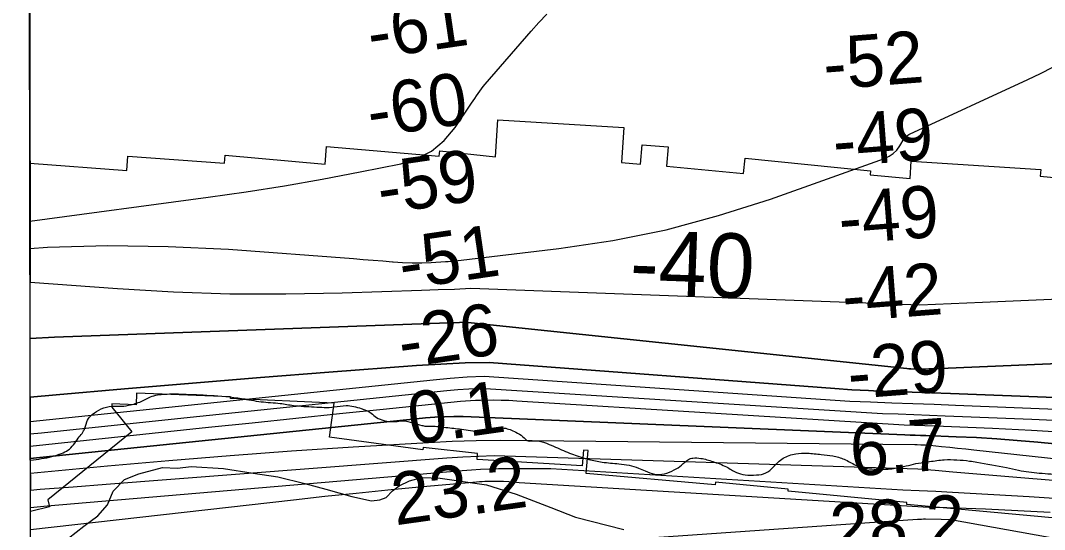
# Model space of a CAD drawing. Extents: x 3329332 to 3367211, y 631066 to 656469.
# Drawn here: x 3333430 to 3334750, y 645822 to 646478 of the extents above; entities that cross this region are included whole.
import ezdxf

# ---------------------------------------------------------------- set-up
doc = ezdxf.new("R2010")
doc.units = 0
for name, color, linetype in [('V-GRID-FRAM', 7, 'Continuous'), ('V-RIVR-EDGE', 7, 'Continuous'), ('V-RIVR-RANG', 7, 'Continuous'), ('V-RRAP-RVMT', 7, 'Continuous'), ('V-SITE-VEGE', 7, 'Continuous'), ('V-TOPO-DPTH', 7, 'Continuous'), ('V-TOPO-MAJR', 7, 'Continuous'), ('V-TOPO-MINR', 7, 'Continuous'), ('V-TOPO-MINR-IDEN', 7, 'Continuous'), ('V-TOPO-WATR', 7, 'Continuous')]:
    doc.layers.add(name, color=color, linetype=linetype)

msp = doc.modelspace()

# ---------------------------------------------------------------- linework, layer by layer
at = {"layer": 'V-GRID-FRAM'}
msp.add_lwpolyline([(3333429.9, 654632), (3364987.9, 654691.7), (3365030.2, 636507.7), (3333456.4, 636448), (3333429.9, 654632)], dxfattribs=at)
at = {"layer": 'V-RIVR-EDGE'}
msp.add_spline([(3333442.6, 645911.2), (3333443.4, 645911.3), (3333470.5, 645916), (3333482.9, 645920), (3333491, 645924), (3333504.5, 645939.7), (3333513, 645952.4), (3333516.3, 645963), (3333522.5, 645970), (3333533.9, 645977.3), (3333548.1, 645980.9), (3333560.2, 645980.8), (3333571.9, 645982.6), (3333587.3, 645987.7), (3333597.5, 645992.8), (3333616.2, 645996.4), (3333639.2, 645996.4), (3333674.3, 645994.8), (3333714.9, 645990.7), (3333740.1, 645986.6), (3333764.6, 645984.4), (3333781.7, 645981.8), (3333808.4, 645979.9), (3333834.4, 645979.8), (3333849.7, 645981.6), (3333869.1, 645977.9), (3333881.9, 645972), (3333888.8, 645966.1), (3333898.3, 645962.5), (3333912.9, 645961), (3333922.4, 645962), (3333935.6, 645959.4), (3333947.3, 645956.1), (3333952.4, 645955), (3333959.7, 645955), (3333978, 645953.5), (3333998.4, 645951.2), (3334021.5, 645948.6), (3334032.1, 645949.7), (3334046.3, 645952.6), (3334053.3, 645952.6), (3334068.2, 645947.4), (3334077.4, 645941.5), (3334084.3, 645936), (3334088, 645936), (3334096.7, 645936), (3334111.3, 645931.6), (3334132.5, 645922.4), (3334152.6, 645915), (3334162.5, 645912.1), (3334179.6, 645908.8), (3334201.2, 645906.5), (3334214.4, 645904.7), (3334226.4, 645901), (3334234.8, 645897.3), (3334247.2, 645893.2), (3334259.7, 645893.6), (3334272.5, 645898.7), (3334282, 645904.9), (3334290.8, 645912.1), (3334296.6, 645914), (3334306.9, 645913.6), (3334322.2, 645909.5), (3334339.7, 645902.5), (3334352.5, 645895.5), (3334363.8, 645892.2), (3334378.5, 645892.2), (3334390.5, 645894.7), (3334400, 645902.4), (3334412.9, 645913.7), (3334429, 645919.5), (3334444, 645920.2), (3334461.9, 645918.7), (3334476.8, 645916.8), (3334491.5, 645912.4), (3334506.1, 645905), (3334526.9, 645899.9), (3334543.7, 645899.5), (3334561.6, 645901.6), (3334587.2, 645907.4), (3334601.5, 645909.5), (3334620.5, 645911.7), (3334653, 645910.1), (3334662.5, 645908.7), (3334700.5, 645901.6), (3334716.2, 645898.3), (3334742.9, 645894.6), (3334772.5, 645892.3), (3334806.5, 645886.7), (3334836.5, 645883), (3334855.5, 645879.3), (3334878.1, 645874.9), (3334891.3, 645874.5), (3334893.1, 645874.5), (3334903.3, 645877.4), (3334907.7, 645877.7), (3334919.4, 645875.9), (3334938.8, 645872.9), (3334953, 645870.7), (3334987.8, 645869.8), (3335004.9, 645869.1), (3335038.6, 645869), (3335072.9, 645866.7), (3335118.6, 645865.1), (3335151.9, 645863.6), (3335187.7, 645861.7), (3335215.8, 645860.9), (3335229.7, 645857.2), (3335245.8, 645855.3), (3335274.3, 645848.7), (3335291.5, 645845.3), (3335309.8, 645843.1), (3335320, 645842), (3335328.4, 645839.8), (3335338.6, 645834.6), (3335351.4, 645831.7), (3335366, 645832.4), (3335386.1, 645833), (3335403.7, 645831.5), (3335421.9, 645829.7), (3335432.2, 645829.3), (3335446.4, 645830.3), (3335460, 645830.7), (3335470.2, 645831), (3335492.9, 645828.4), (3335524.3, 645824.3), (3335549.1, 645820.9), (3335573.6, 645818.7), (3335612, 645814.6), (3335623.7, 645816.4), (3335629.9, 645816.3), (3335650.7, 645811.9), (3335671.6, 645807.5), (3335694.9, 645803.4), (3335701.2, 645804.5), (3335711.8, 645807.7), (3335718.4, 645812.5), (3335722, 645812.8), (3335723.8, 645809.9), (3335723.8, 645808.4), (3335724.2, 645804.8), (3335726.7, 645803.7), (3335734.1, 645801.5), (3335746.5, 645796.7), (3335752, 645796.7), (3335763.6, 645796.6), (3335781.2, 645797), (3335792.5, 645797.3), (3335799.8, 645796.6), (3335804.2, 645793.3), (3335811.5, 645792.5), (3335818.8, 645793.6), (3335828.3, 645791), (3335845.5, 645788.4)], degree=3, dxfattribs=at)
at = {"layer": 'V-RRAP-RVMT'}
for p, q in [((3334042.1, 646302.1), (3334044.9, 646349.8)), ((3334044.9, 646349.8), (3334207.3, 646340.1)), ((3334207.3, 646340.1), (3334204.5, 646294.9)), ((3333822.7, 646293), (3333824.5, 646315.5)), ((3333824.5, 646315.5), (3333969.4, 646303)), ((3334229, 646293), (3334231.2, 646317.9)), ((3334231.2, 646317.9), (3334264.8, 646315.1)), ((3334264.8, 646315.1), (3334262.6, 646290.1)), ((3333567, 646284.5), (3333568.3, 646303.2)), ((3333568.3, 646303.2), (3333692.8, 646294.2)), ((3333692.8, 646294.2), (3333693.7, 646304.3)), ((3333693.7, 646304.3), (3333822.7, 646293)), ((3333969.4, 646303), (3333970.3, 646310)), ((3333970.3, 646310), (3334042.1, 646302.1)), ((3333442.7, 645844.9), (3333442.1, 646294)), ((3333442.1, 646294), (3333567, 646284.5)), ((3334204.5, 646294.9), (3334229, 646293)), ((3334262.6, 646290.1), (3334361.8, 646280.9)), ((3334361.8, 646280.9), (3334363.8, 646300.5)), ((3334363.8, 646300.5), (3334525.4, 646284.4)), ((3334576.4, 646274.3), (3334577.8, 646296.5)), ((3334577.8, 646296.5), (3334744.7, 646286)), ((3334525.4, 646284.4), (3334524.8, 646279)), ((3334524.8, 646279), (3334576.4, 646274.3)), ((3334744.7, 646286), (3334744.1, 646277.2)), ((3334744.1, 646277.2), (3334880.8, 646264.1)), ((3333579.6, 645997.7), (3333578.9, 645982.4)), ((3333700.6, 645993.1), (3333579.6, 645997.7)), ((3333700.5, 645990.9), (3333700.6, 645993.1)), ((3333834.3, 645984.6), (3333700.5, 645990.9)), ((3333828.2, 645941.1), (3333834.3, 645984.6)), ((3333547.8, 645983.8), (3333547.5, 645979.6)), ((3333547.5, 645979.6), (3333573.4, 645947.9)), ((3333578.9, 645982.4), (3333547.8, 645983.8)), ((3333573.4, 645947.9), (3333465.1, 645860.1)), ((3333948.6, 645924.5), (3333828.2, 645941.1)), ((3333949, 645927.6), (3333948.6, 645924.5)), ((3334019.1, 645919.8), (3333949, 645927.6)), ((3334018.6, 645912.3), (3334019.1, 645919.8)), ((3334155.6, 645924.2), (3334153.6, 645904.1)), ((3334161.5, 645923.6), (3334155.6, 645924.2)), ((3334158.9, 645894.2), (3334161.5, 645923.6)), ((3334153.6, 645904.1), (3334018.6, 645912.3)), ((3334325.4, 645879.4), (3334158.9, 645894.2)), ((3334325.7, 645882.7), (3334325.4, 645879.4)), ((3334419.4, 645873.8), (3334325.7, 645882.7)), ((3334419.1, 645871.1), (3334419.4, 645873.8)), ((3334572.4, 645856.7), (3334419.1, 645871.1)), ((3333465.1, 645860.1), (3333467.3, 645851.2)), ((3334572.2, 645854.1), (3334572.4, 645856.7)), ((3334773.6, 645835.7), (3334572.2, 645854.1)), ((3333467.3, 645851.2), (3333442.7, 645844.9))]:
    msp.add_line(p, q, dxfattribs=at)
at = {"layer": 'V-SITE-VEGE'}
for p, q in [((3333564, 645886.4), (3333582.6, 645893.7)), ((3333582.6, 645893.7), (3333612.8, 645901.8)), ((3333612.8, 645901.8), (3333632.2, 645901)), ((3333632.2, 645901), (3333650, 645903)), ((3333650, 645903), (3333691.7, 645900.6)), ((3333691.7, 645900.6), (3333729.7, 645894.4)), ((3333729.7, 645894.4), (3333761.4, 645889.7)), ((3333549.3, 645871.3), (3333564, 645886.4)), ((3333761.4, 645889.7), (3333796.6, 645881.1)), ((3333796.6, 645881.1), (3333823.3, 645873.7)), ((3333918.1, 645878.3), (3333931.2, 645884.4)), ((3333931.2, 645884.4), (3333947.1, 645888.7)), ((3333947.1, 645888.7), (3333970.7, 645887.9)), ((3333970.7, 645887.9), (3334030.3, 645879.3)), ((3334030.3, 645879.3), (3334068.6, 645867.3)), ((3333542.3, 645853.6), (3333549.3, 645871.3)), ((3333823.3, 645873.7), (3333856.9, 645864.4)), ((3333901, 645863.2), (3333909.5, 645871.7)), ((3333909.5, 645871.7), (3333918.1, 645878.3)), ((3334068.6, 645867.3), (3334113.4, 645850.2)), ((3333529.5, 645839.3), (3333542.3, 645853.6)), ((3333856.9, 645864.4), (3333882.1, 645859)), ((3333882.1, 645859), (3333892.9, 645860.1)), ((3333892.9, 645860.1), (3333901, 645863.2)), ((3333511.7, 645826.1), (3333529.5, 645839.3)), ((3334113.4, 645850.2), (3334145.1, 645837.8)), ((3333492, 645810.7), (3333511.7, 645826.1)), ((3334145.1, 645837.8), (3334207.4, 645821.8))]:
    msp.add_line(p, q, dxfattribs=at)
at = {"layer": 'V-TOPO-DPTH'}
for points in [[(3333440.5, 647395.3), (3333442.3, 646140.6), (3333554.9, 646132.4), (3333627.2, 646128.3), (3333699.6, 646125.7), (3333772, 646125.5), (3333844.4, 646126.8), (3333946.8, 646130.4), (3333968.1, 646131.1), (3333989.3, 646131.9), (3334010.5, 646132.8), (3334588.9, 646111.7), (3334669.5, 646114.8), (3334719, 646116.9), (3334768.4, 646119.4)], [(3333442.4, 646068.3), (3333442.3, 646140.6), (3333554.9, 646132.4), (3333627.2, 646128.3), (3333699.6, 646125.7), (3333772, 646125.5), (3333844.4, 646126.8), (3333946.8, 646130.4), (3333968.1, 646131.1), (3333989.3, 646131.9), (3334010.5, 646132.8), (3334588.9, 646111.7), (3334669.5, 646114.8), (3334719, 646116.9), (3334768.4, 646119.4)], [(3333442.5, 645992.3), (3333442.4, 646068.3), (3333474, 646069.6), (3333981.4, 646088.3), (3333988.4, 646088.5), (3333995.5, 646088.8), (3334002.5, 646089), (3334572, 646029.4), (3334574.6, 646029), (3334576.7, 646028.9), (3334577, 646028.9), (3334577.4, 646028.9), (3334586.2, 646028.7), (3334591, 646028.7), (3334595.7, 646028.7), (3334600.5, 646028.8), (3334605.2, 646028.9), (3335223.1, 646055.1), (3335255.2, 646056.3), (3335287.4, 646057.3), (3335965.9, 646064), (3336002.3, 646061.4), (3336341.1, 646034.1)], [(3336341.1, 646034.1), (3336002.3, 646061.4), (3335965.9, 646064), (3335287.4, 646057.3), (3335255.2, 646056.3), (3335223.1, 646055.1), (3334605.2, 646028.9), (3334600.5, 646028.8), (3334595.7, 646028.7), (3334591, 646028.7), (3334586.2, 646028.7), (3334577.4, 646028.9), (3334577, 646028.9), (3334576.7, 646028.9), (3334574.6, 646029), (3334572, 646029.4), (3334002.5, 646089), (3333995.5, 646088.8), (3333988.4, 646088.5), (3333981.4, 646088.3), (3333474, 646069.6), (3333442.4, 646068.3)], [(3335076.6, 645980.2), (3334628.6, 645997.1), (3334603.8, 645998), (3334578.9, 645999), (3334554.1, 645999.9), (3334529.2, 646000.8), (3334522.8, 646001.1), (3334501.2, 646002.1), (3334479.6, 646003.5), (3334034.1, 646037.3), (3334002.8, 646036.6), (3333971.6, 646035.1), (3333940.4, 646033.1), (3333827.2, 646024.6), (3333739.4, 646017.8), (3333651.6, 646010.7), (3333563.8, 646003.2), (3333476.1, 645995.4), (3333442.5, 645992.3)], [(3335076.6, 645980.2), (3334628.6, 645997.1), (3334603.8, 645998), (3334578.9, 645999), (3334554.1, 645999.9), (3334529.2, 646000.8), (3334522.8, 646001.1), (3334501.2, 646002.1), (3334479.6, 646003.5), (3334034.1, 646037.3), (3334002.8, 646036.6), (3333971.6, 646035.1), (3333940.4, 646033.1), (3333827.2, 646024.6), (3333739.4, 646017.8), (3333651.6, 646010.7), (3333563.8, 646003.2), (3333476.1, 645995.4), (3333442.5, 645992.3)], [(3333442.5, 645992.3), (3333442.6, 645945), (3333456.9, 645946.5), (3333518.1, 645953), (3333579.3, 645959.4), (3333640.5, 645965.8), (3333979.3, 646001.1), (3333993.5, 646002.4), (3334007.7, 646003.4), (3334021.9, 646004), (3334540.7, 645971.5), (3334560.9, 645970.8), (3334581.1, 645970.1), (3334601.3, 645969.3), (3334621.5, 645968.5), (3334733.1, 645964), (3334809.2, 645960.6)], [(3333442.6, 645913.5), (3333442.6, 645945), (3333456.9, 645946.5), (3333518.1, 645953), (3333579.3, 645959.4), (3333640.5, 645965.8), (3333979.3, 646001.1), (3333993.5, 646002.4), (3334007.7, 646003.4), (3334021.9, 646004), (3334540.7, 645971.5), (3334560.9, 645970.8), (3334581.1, 645970.1), (3334601.3, 645969.3), (3334621.5, 645968.5), (3334733.1, 645964), (3334809.2, 645960.6)], [(3334972.6, 645911.7), (3334740.8, 645934.4), (3334714.5, 645936.7), (3334688.3, 645938.7), (3334662, 645940.3), (3334635.7, 645941.5), (3334596.7, 645942.9), (3334589.9, 645943.2), (3334583.1, 645943.4), (3334576.3, 645943.6), (3334569.5, 645943.7), (3334000.6, 645967.7), (3333988.4, 645967.6), (3333976.3, 645967.2), (3333964.1, 645966.6), (3333952, 645965.7), (3333939.8, 645964.6), (3333442.6, 645913.5)], [(3334972.6, 645911.7), (3334740.8, 645934.4), (3334714.5, 645936.7), (3334688.3, 645938.7), (3334662, 645940.3), (3334635.7, 645941.5), (3334596.7, 645942.9), (3334589.9, 645943.2), (3334583.1, 645943.4), (3334576.3, 645943.6), (3334569.5, 645943.7), (3334000.6, 645967.7), (3333988.4, 645967.6), (3333976.3, 645967.2), (3333964.1, 645966.6), (3333952, 645965.7), (3333939.8, 645964.6), (3333442.6, 645913.5)], [(3333442.6, 645913.5), (3333442.7, 645872.7), (3333455.3, 645873.7), (3333497.9, 645877), (3333540.5, 645880.4), (3333979.4, 645914.2), (3333999.8, 645915.5), (3334020.2, 645916.6), (3334040.6, 645917.2), (3334586.3, 645899.9), (3334608.8, 645898.2), (3334631.4, 645896.4), (3334843.3, 645878.5)]]:
    msp.add_lwpolyline(points, dxfattribs=at)
at = {"layer": 'V-TOPO-MAJR'}
for points in [[(3333442.2, 646184.2), (3333464.8, 646185.7), (3333542.5, 646188.2), (3333620.3, 646186.9), (3333698.1, 646183.1), (3333859.1, 646171.1), (3333871.7, 646170.1), (3333884.3, 646169.1), (3333896.9, 646168.1), (3333909.5, 646167.1), (3333910.1, 646167), (3333922.4, 646166.2), (3333934.8, 646165.8), (3333947.1, 646165.8), (3333959.4, 646166.2), (3333977.7, 646167.2), (3333980.9, 646167.4), (3333984.1, 646167.6), (3333987.3, 646167.9), (3333990.5, 646168.2), (3334123.9, 646184), (3334193.3, 646194.6), (3334261.9, 646208.3), (3334329.5, 646226.5), (3334396.3, 646247.8), (3334543.4, 646300.2), (3334549.3, 646303), (3334554.7, 646306.6), (3334559.2, 646311.1), (3334563.1, 646316.3), (3334568.9, 646326), (3334571, 646328.5), (3334574.8, 646331), (3334575.8, 646331.5), (3334728.1, 646402.1), (3334744.3, 646409.9), (3334760.3, 646418)], [(3333442.8, 645786.7), (3333459.4, 645788.1), (3333539.3, 645794.1), (3333619.3, 645798.6), (3333699.3, 645801), (3333779.4, 645801.9), (3333989.5, 645801.4), (3334013.2, 645801.5), (3334036.8, 645801.6), (3334060.5, 645801.9), (3334084.1, 645802.4), (3334107.7, 645803), (3334131.4, 645804), (3334155, 645805.2), (3334178.6, 645806.7), (3334585.8, 645835.1), (3334588.5, 645835.2), (3334591.1, 645835.3), (3334593.8, 645835.4), (3334596.4, 645835.4), (3334616.4, 645835.1), (3334629, 645834.7), (3335241, 645724.7)]]:
    msp.add_lwpolyline(points, dxfattribs=at)
at = {"layer": 'V-TOPO-MINR'}
for points in [[(3333442.2, 646219.3), (3333672, 646250.2), (3333721, 646257.2), (3333770, 646264.9), (3333818.8, 646273.6), (3333867.5, 646282.9), (3333920.2, 646293.4), (3333940.9, 646300.2), (3333959.8, 646309.8), (3333975.8, 646323.5), (3333990.1, 646340), (3334011.2, 646371.3), (3334013.3, 646374.5), (3334015.4, 646377.6), (3334017.5, 646380.8), (3334019.6, 646383.9), (3334021.8, 646387.1), (3334024, 646390.1), (3334026.4, 646393.1), (3334028.8, 646396), (3334088.1, 646464.4), (3334098, 646475.4), (3334108.2, 646486.2)], [(3333442.3, 646140.6), (3333554.9, 646132.4), (3333627.2, 646128.3), (3333699.6, 646125.7), (3333772, 646125.5), (3333844.4, 646126.8), (3333946.8, 646130.4), (3333968.1, 646131.1), (3333989.3, 646131.9), (3334010.5, 646132.8), (3334588.9, 646111.7), (3334669.5, 646114.8), (3334719, 646116.9), (3334768.4, 646119.4)], [(3333442.4, 646068.3), (3333474, 646069.6), (3333981.4, 646088.3), (3333988.4, 646088.5), (3333995.5, 646088.8), (3334002.5, 646089), (3334572, 646029.4), (3334574.6, 646029), (3334576.7, 646028.9), (3334577, 646028.9), (3334577.4, 646028.9), (3334586.2, 646028.7), (3334591, 646028.7), (3334595.7, 646028.7), (3334600.5, 646028.8), (3334605.2, 646028.9), (3335223.1, 646055.1), (3335255.2, 646056.3), (3335287.4, 646057.3), (3335965.9, 646064), (3336002.3, 646061.4), (3336341.1, 646034.1)], [(3333442.5, 645992.3), (3333476.1, 645995.4), (3333563.8, 646003.2), (3333651.6, 646010.7), (3333739.4, 646017.8), (3333827.2, 646024.6), (3333940.4, 646033.1), (3333971.6, 646035.1), (3334002.8, 646036.6), (3334034.1, 646037.3), (3334479.6, 646003.5), (3334501.2, 646002.1), (3334522.8, 646001.1), (3334529.2, 646000.8), (3334554.1, 645999.9), (3334578.9, 645999), (3334603.8, 645998), (3334628.6, 645997.1), (3335076.6, 645980.2)], [(3333442.6, 645961.1), (3333961.6, 646015), (3333983.5, 646016.9), (3334005.5, 646018.5), (3334027.5, 646019.4), (3334498.8, 645987.2), (3334525.4, 645986.3), (3334552.7, 645985.3), (3334580, 645984.3), (3334607.3, 645983.3), (3334634.7, 645982.2), (3334861.9, 645973.2)], [(3333442.6, 645945), (3333456.9, 645946.5), (3333518.1, 645953), (3333579.3, 645959.4), (3333640.5, 645965.8), (3333979.3, 646001.1), (3333993.5, 646002.4), (3334007.7, 646003.4), (3334021.9, 646004), (3334540.7, 645971.5), (3334560.9, 645970.8), (3334581.1, 645970.1), (3334601.3, 645969.3), (3334621.5, 645968.5), (3334733.1, 645964), (3334809.2, 645960.6)], [(3333442.6, 645929.5), (3333672.1, 645953.6), (3333728.4, 645959.5), (3333784.7, 645965.3), (3333841, 645971.2), (3333897.3, 645977), (3333997, 645987.3), (3334003.5, 645987.9), (3334009.9, 645988.3), (3334016.3, 645988.6), (3334022.8, 645988.7), (3334039.4, 645988.9), (3334049.5, 645988.8), (3334059.5, 645988.4), (3334069.5, 645987.6), (3334568.8, 645956.8), (3334582.1, 645956.4), (3334595.4, 645955.9), (3334608.8, 645955.4), (3334682.6, 645952.4), (3334732.9, 645950), (3334783.1, 645947.1)], [(3333442.7, 645894.5), (3333542.1, 645903.9), (3333621.1, 645910.9), (3333700.3, 645917.4), (3333779.4, 645923.1), (3333858.7, 645928.3), (3333955.6, 645934.2), (3333986.4, 645935.7), (3334017.2, 645936.8), (3334048, 645937.1), (3334582.5, 645931.4), (3334584.7, 645931.3), (3334585.5, 645931.3), (3334590.1, 645931.2), (3334593.2, 645931.1), (3334596.2, 645930.9), (3334599.3, 645930.7), (3334602.3, 645930.4), (3334617, 645929), (3334627.4, 645927.9), (3334637.7, 645926.9), (3334648.1, 645925.8), (3334658.5, 645924.6), (3335054, 645881.5)], [(3333442.7, 645872.7), (3333455.3, 645873.7), (3333497.9, 645877), (3333540.5, 645880.4), (3333979.4, 645914.2), (3333999.8, 645915.5), (3334020.2, 645916.6), (3334040.6, 645917.2), (3334586.3, 645899.9), (3334608.8, 645898.2), (3334631.4, 645896.4), (3334843.3, 645878.5)], [(3333442.7, 645850.4), (3333464.5, 645852.4), (3333499.6, 645855.5), (3333999.3, 645898.1), (3334011, 645898.9), (3334022.6, 645899.6), (3334034.3, 645900.1), (3334046, 645900.3), (3334068, 645900.6), (3334090.7, 645900.6), (3334113.4, 645900.3), (3334567.1, 645873), (3334588.3, 645872.2), (3334609.6, 645871.3), (3334630.9, 645870.1), (3334729.7, 645864.3), (3334800.3, 645859.7)], [(3333442.8, 645822), (3333781.7, 645860.3), (3333822.2, 645864.7), (3333862.7, 645868.9), (3333903.2, 645872.9), (3333943.8, 645876.7), (3334017.8, 645883.3), (3334021.4, 645883.6), (3334024.9, 645883.8), (3334028.5, 645884), (3334032, 645884), (3334039.4, 645884.1), (3334046, 645884.1), (3334052.6, 645884), (3334059.2, 645883.6), (3334065.8, 645883.1), (3334072.4, 645882.5), (3334600.5, 645850.8), (3334611.1, 645850.5), (3334673.5, 645848.4), (3334715.2, 645846.5), (3334756.9, 645844.1)]]:
    msp.add_lwpolyline(points, dxfattribs=at)
at = {"layer": 'V-TOPO-WATR'}
msp.add_lwpolyline([(3333442.6, 645913.5), (3333939.8, 645964.6), (3333952, 645965.7), (3333964.1, 645966.6), (3333976.3, 645967.2), (3333988.4, 645967.6), (3334000.6, 645967.7), (3334569.5, 645943.7), (3334576.3, 645943.6), (3334583.1, 645943.4), (3334589.9, 645943.2), (3334596.7, 645942.9), (3334635.7, 645941.5), (3334662, 645940.3), (3334688.3, 645938.7), (3334714.5, 645936.7), (3334740.8, 645934.4), (3334972.6, 645911.7)], dxfattribs=at)

# ---------------------------------------------------------------- texts
at = {"layer": 'V-RIVR-RANG'}
for s, rotation, p in [('-61', 8.33, (3333881.7, 646428.3)), ('-52', 4.4038, (3334466.7, 646388.7)), ('-60', 8.33, (3333881.3, 646327.2)), ('-49', 4.4038, (3334479.1, 646289.4)), ('-59', 8.33, (3333894.5, 646228.1)), ('-49', 4.4038, (3334486.5, 646189.6)), ('-51', 8.33, (3333922.3, 646131.1)), ('-42', 4.4038, (3334491.1, 646089.7)), ('-26', 8.33, (3333921.7, 646029.9)), ('-29', 4.4038, (3334498.2, 645990)), ('0.1', 8.0483, (3333934.1, 645931.1)), ('6.7', 4.1183, (3334501.2, 645890.3)), ('23.2', 8.0483, (3333913.1, 645827.1)), ('28.2', 4.1183, (3334475.5, 645788.2))]:
    msp.add_text(s, height=67, rotation=rotation, dxfattribs=at).set_placement(p)
at = {"layer": 'V-TOPO-MINR-IDEN'}
msp.add_text('-40', height=83, rotation=357.9154, dxfattribs=at).set_placement((3334214.3, 646125.4))

doc.saveas('drawing.dxf')
